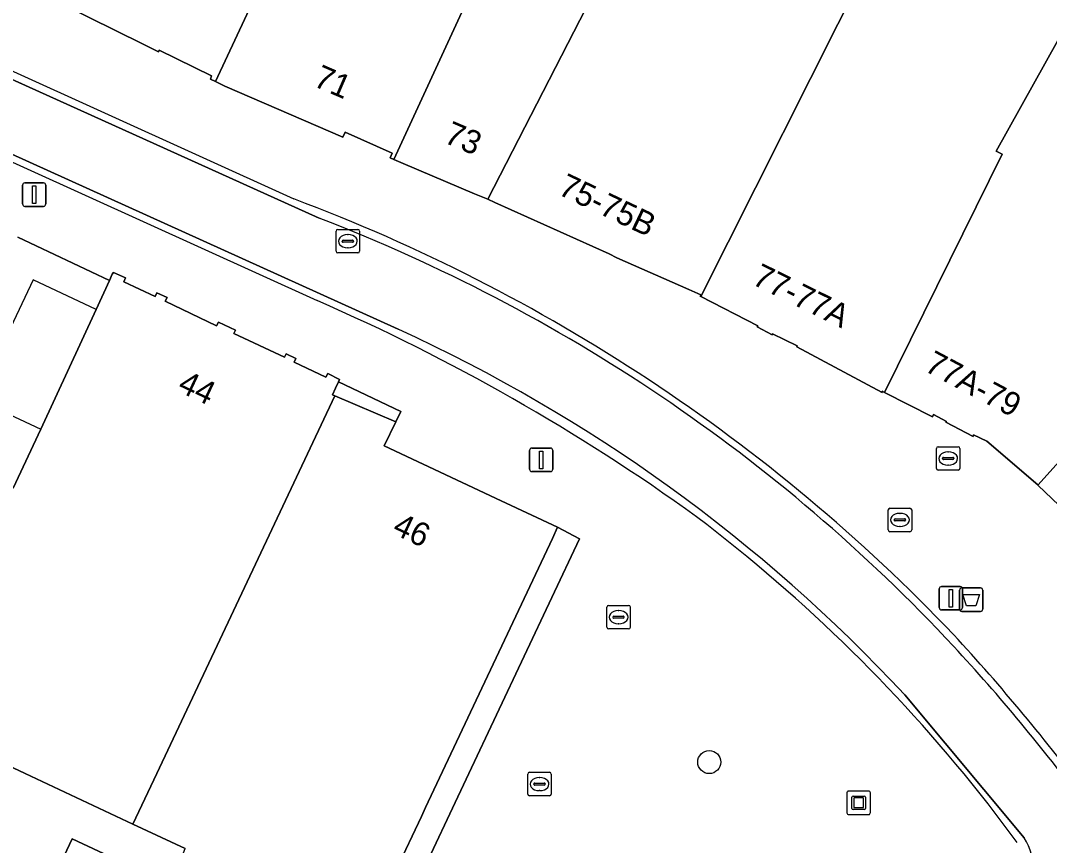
# Model space of a CAD drawing. Extents: x 161087 to 161926, y 382572 to 383873.
# Drawn here: x 161594.05 to 161637.83, y 382996.94 to 383032.06 of the extents above; entities that cross this region are included whole.
import ezdxf

# ---------------------------------------------------------------- set-up
doc = ezdxf.new("R2010")
doc.units = 0
for name, color, linetype in [('IMGEO_Afvalbak', 7, 'Continuous'), ('IMGEO_Boom', 7, 'Continuous'), ('IMGEO_Brandkraan', 7, 'Continuous'), ('IMGEO_Erf', 7, 'Continuous'), ('IMGEO_Kolk', 7, 'Continuous'), ('IMGEO_Kunstobject', 7, 'Continuous'), ('IMGEO_Lichtmast', 7, 'Continuous'), ('IMGEO_Lijnafwatering', 7, 'Continuous'), ('IMGEO_Pand', 7, 'Continuous'), ('IMGEO_Pand_nummerreeks', 7, 'Continuous'), ('IMGEO_Pand_overbouw', 7, 'Continuous'), ('IMGEO_Rioolput', 7, 'Continuous'), ('IMGEO_Voetgangersgebied_gesloten', 7, 'Continuous'), ('IMGEO_Voetgangersgebied_open', 7, 'Continuous')]:
    doc.layers.add(name, color=color, linetype=linetype)

msp = doc.modelspace()

# ---------------------------------------------------------------- linework, layer by layer
at = {"layer": 'IMGEO_Afvalbak'}
for p, q in [((161634.008, 383007.005), (161634.008, 383007.805)), ((161634.008, 383007.805), (161634.008, 383007.005)), ((161634.108, 383007.905), (161634.898, 383007.905)), ((161634.898, 383007.905), (161634.108, 383007.905)), ((161634.998, 383007.805), (161634.998, 383007.005)), ((161634.998, 383007.005), (161634.998, 383007.805)), ((161634.898, 383006.905), (161634.108, 383006.905)), ((161634.108, 383006.905), (161634.898, 383006.905))]:
    msp.add_line(p, q, dxfattribs=at)
msp.add_lwpolyline([(161634.151, 383007.619), (161634.855, 383007.619), (161634.706, 383007.149), (161634.3, 383007.149), (161634.151, 383007.619)], dxfattribs=at)
for centre, start, end in [((161634.108, 383007.805), 90, 180), ((161634.108, 383007.805), 90, 180), ((161634.898, 383007.805), 0, 90), ((161634.898, 383007.805), 360, 90), ((161634.108, 383007.005), 180, 270), ((161634.108, 383007.005), 180, 270), ((161634.898, 383007.005), 270, 0), ((161634.898, 383007.005), 270, 0)]:
    msp.add_arc(centre, 0.1, start, end, dxfattribs=at)
at = {"layer": 'IMGEO_Boom'}
msp.add_circle((161623.355, 383000.49), 0.489, dxfattribs=at)
at = {"layer": 'IMGEO_Brandkraan'}
for p, q in [((161633.025, 383012.991), (161633.025, 383013.843)), ((161633.1, 383013.917), (161633.952, 383013.917)), ((161633.513, 383013.697), (161633.538, 383013.697)), ((161634.026, 383013.843), (161634.026, 383012.991)), ((161633.284, 383013.411), (161633.284, 383013.423)), ((161633.722, 383013.374), (161633.324, 383013.374)), ((161633.327, 383013.46), (161633.725, 383013.46)), ((161633.768, 383013.423), (161633.768, 383013.411)), ((161633.952, 383012.917), (161633.1, 383012.917)), ((161633.536, 383013.137), (161633.511, 383013.137))]:
    msp.add_line(p, q, dxfattribs=at)
for points in [[(161633.025, 383012.991), (161633.025, 383013.843)], [(161633.1, 383013.917), (161633.952, 383013.917)], [(161634.026, 383013.843), (161634.026, 383012.991)], [(161633.952, 383012.917), (161633.1, 383012.917)]]:
    msp.add_lwpolyline(points, dxfattribs=at)
for centre, radius, start, end in [((161633.102, 383013.841), 0.0765, 91.552, 178.448), ((161633.102, 383013.841), 0.0765, 91.552, 178.448), ((161633.95, 383013.841), 0.0765, 1.552, 88.448), ((161633.95, 383013.841), 0.0765, 1.552, 88.448), ((161633.324, 383013.42), 0.0403, 85.8775, 175.7526), ((161633.321, 383013.41), 0.0366, 178.938, 274.7102), ((161633.725, 383013.417), 0.043, 264.8664, 352.4533), ((161633.729, 383013.422), 0.0386, 1.7309, 96.639), ((161633.102, 383012.993), 0.0765, 181.552, 268.448), ((161633.102, 383012.993), 0.0765, 181.552, 268.448), ((161633.95, 383012.993), 0.0765, 271.552, 358.448), ((161633.95, 383012.993), 0.0765, 271.552, 358.448)]:
    msp.add_arc(centre, radius, start, end, dxfattribs=at)
for centre, major_axis, ratio, start_param, end_param in [((161633.512, 383013.417), (-0.387, 0.002), 0.722429, 4.712389, 7.853982), ((161633.537, 383013.417), (-0.39, 0.002), 0.717154, 1.570796, 4.712389)]:
    msp.add_ellipse(centre, major_axis=major_axis, ratio=ratio, start_param=start_param, end_param=end_param, dxfattribs=at)
at = {"layer": 'IMGEO_Erf'}
for points in [[(161593.731, 383012.151), (161594.908, 383014.656), (161597.271, 383019.756), (161597.828, 383020.995), (161593.938, 383022.832)], [(161591.004, 382988.414), (161594.11, 382983.821), (161595.775, 382981.359), (161598.547, 382977.195), (161598.13, 382976.907), (161597.827, 382977.334), (161596.207, 382976.223), (161597.056, 382974.958), (161596.885, 382974.069), (161604.416, 382979.02), (161603.453, 382980.439), (161603.102, 382980.202), (161600.333, 382984.347), (161597.712, 382988.242), (161597.148, 382989.08), (161594.387, 382993.284), (161596.24, 382997.228), (161599.604, 382995.647), (161599.144, 382994.669), (161600.06, 382994.238), (161601.047, 382996.806), (161598.828, 382997.849), (161594.251, 383000), (161589.147, 383002.399)]]:
    msp.add_lwpolyline(points, dxfattribs=at)
at = {"layer": 'IMGEO_Kolk'}
for p, q in [((161619.072, 383007.159), (161619.924, 383007.159)), ((161618.997, 383006.233), (161618.997, 383007.085)), ((161619.299, 383006.702), (161619.697, 383006.702)), ((161619.485, 383006.939), (161619.51, 383006.939)), ((161619.998, 383007.085), (161619.998, 383006.233)), ((161619.256, 383006.653), (161619.256, 383006.665)), ((161619.694, 383006.616), (161619.296, 383006.616)), ((161619.508, 383006.379), (161619.483, 383006.379)), ((161619.74, 383006.665), (161619.74, 383006.653)), ((161619.924, 383006.159), (161619.072, 383006.159)), ((161615.634, 382999.13), (161615.634, 382999.982)), ((161615.709, 383000.056), (161616.561, 383000.056)), ((161616.122, 382999.836), (161616.147, 382999.836)), ((161616.635, 382999.982), (161616.635, 382999.13)), ((161615.893, 382999.55), (161615.893, 382999.562)), ((161616.331, 382999.513), (161615.933, 382999.513)), ((161615.936, 382999.599), (161616.334, 382999.599)), ((161616.145, 382999.276), (161616.12, 382999.276)), ((161616.377, 382999.562), (161616.377, 382999.55)), ((161616.561, 382999.056), (161615.709, 382999.056))]:
    msp.add_line(p, q, dxfattribs=at)
for points in [[(161619.072, 383007.159), (161619.924, 383007.159)], [(161618.997, 383006.233), (161618.997, 383007.085)], [(161619.998, 383007.085), (161619.998, 383006.233)], [(161619.924, 383006.159), (161619.072, 383006.159)], [(161615.634, 382999.13), (161615.634, 382999.982)], [(161615.709, 383000.056), (161616.561, 383000.056)], [(161616.635, 382999.982), (161616.635, 382999.13)], [(161616.561, 382999.056), (161615.709, 382999.056)]]:
    msp.add_lwpolyline(points, dxfattribs=at)
for centre, radius, start, end in [((161619.074, 383007.083), 0.0765, 91.552, 178.448), ((161619.074, 383007.083), 0.0765, 91.552, 178.448), ((161619.922, 383007.083), 0.0765, 1.552, 88.448), ((161619.922, 383007.083), 0.0765, 1.552, 88.448), ((161619.296, 383006.662), 0.0403, 85.8775, 175.7526), ((161619.701, 383006.664), 0.0386, 1.7309, 96.639), ((161619.293, 383006.652), 0.0366, 178.938, 274.7102), ((161619.697, 383006.659), 0.043, 264.8664, 352.4533), ((161619.074, 383006.235), 0.0765, 181.552, 268.448), ((161619.074, 383006.235), 0.0765, 181.552, 268.448), ((161619.922, 383006.235), 0.0765, 271.552, 358.448), ((161619.922, 383006.235), 0.0765, 271.552, 358.448), ((161615.711, 382999.98), 0.0765, 91.552, 178.448), ((161615.711, 382999.98), 0.0765, 91.552, 178.448), ((161616.559, 382999.98), 0.0765, 1.552, 88.448), ((161616.559, 382999.98), 0.0765, 1.552, 88.448), ((161615.933, 382999.559), 0.0403, 85.8775, 175.7526), ((161615.93, 382999.549), 0.0366, 178.938, 274.7102), ((161616.334, 382999.556), 0.043, 264.8664, 352.4533), ((161616.338, 382999.561), 0.0386, 1.7309, 96.639), ((161615.711, 382999.132), 0.0765, 181.552, 268.448), ((161615.711, 382999.132), 0.0765, 181.552, 268.448), ((161616.559, 382999.132), 0.0765, 271.552, 358.448), ((161616.559, 382999.132), 0.0765, 271.552, 358.448)]:
    msp.add_arc(centre, radius, start, end, dxfattribs=at)
for centre, major_axis, ratio, start_param, end_param in [((161619.484, 383006.659), (-0.387, 0.002), 0.722429, 4.712389, 7.853982), ((161619.509, 383006.659), (-0.39, 0.002), 0.717154, 1.570796, 4.712389), ((161616.121, 382999.556), (-0.387, 0.002), 0.722429, 4.712389, 7.853982), ((161616.146, 382999.556), (-0.39, 0.002), 0.717154, 1.570796, 4.712389)]:
    msp.add_ellipse(centre, major_axis=major_axis, ratio=ratio, start_param=start_param, end_param=end_param, dxfattribs=at)
at = {"layer": 'IMGEO_Kunstobject'}
for p, q in [((161630.13, 382999.257), (161629.289, 382999.257)), ((161630.13, 382999.257), (161629.289, 382999.257)), ((161629.214, 382999.173), (161629.214, 382998.332)), ((161629.214, 382999.173), (161629.214, 382998.332)), ((161629.428, 382998.521), (161629.428, 382998.995)), ((161629.478, 382999.045), (161629.952, 382999.045)), ((161629.508, 382998.945), (161629.508, 382998.571)), ((161629.902, 382998.965), (161629.528, 382998.965)), ((161629.922, 382998.571), (161629.922, 382998.945)), ((161630.002, 382998.995), (161630.002, 382998.521)), ((161630.214, 382998.341), (161630.214, 382999.182)), ((161630.214, 382998.341), (161630.214, 382999.182)), ((161629.952, 382998.471), (161629.478, 382998.471)), ((161629.528, 382998.551), (161629.902, 382998.551)), ((161629.298, 382998.257), (161630.139, 382998.257)), ((161629.298, 382998.257), (161630.139, 382998.257))]:
    msp.add_line(p, q, dxfattribs=at)
for centre, radius, start, end in [((161629.292, 382999.179), 0.0779, 92.4484, 184.2845), ((161629.292, 382999.179), 0.0779, 92.4484, 184.2845), ((161630.136, 382999.179), 0.0779, 2.4484, 94.2845), ((161630.136, 382999.179), 0.0779, 2.4484, 94.2845), ((161629.478, 382998.995), 0.05, 90, 180), ((161629.528, 382998.945), 0.02, 90, 180), ((161629.902, 382998.945), 0.02, 360, 90), ((161629.952, 382998.995), 0.05, 360, 90), ((161629.478, 382998.521), 0.05, 180, 270), ((161629.528, 382998.571), 0.02, 180, 270), ((161629.902, 382998.571), 0.02, 270, 0), ((161629.952, 382998.521), 0.05, 270, 0), ((161629.292, 382998.335), 0.0779, 182.4484, 274.2845), ((161629.292, 382998.335), 0.0779, 182.4484, 274.2845), ((161630.136, 382998.335), 0.0779, 272.4484, 4.2845), ((161630.136, 382998.335), 0.0779, 272.4484, 4.2845)]:
    msp.add_arc(centre, radius, start, end, dxfattribs=at)
at = {"layer": 'IMGEO_Lichtmast'}
for p, q in [((161594.234, 383025.148), (161595.024, 383025.148)), ((161595.024, 383025.148), (161594.234, 383025.148)), ((161594.134, 383024.248), (161594.134, 383025.048)), ((161594.134, 383025.048), (161594.134, 383024.248)), ((161595.124, 383025.048), (161595.124, 383024.248)), ((161595.124, 383024.248), (161595.124, 383025.048)), ((161595.024, 383024.148), (161594.234, 383024.148)), ((161594.234, 383024.148), (161595.024, 383024.148)), ((161615.708, 383012.956), (161615.708, 383013.756)), ((161615.708, 383013.756), (161615.708, 383012.956)), ((161615.808, 383013.856), (161616.598, 383013.856)), ((161616.598, 383013.856), (161615.808, 383013.856)), ((161616.698, 383013.756), (161616.698, 383012.956)), ((161616.698, 383012.956), (161616.698, 383013.756)), ((161616.598, 383012.856), (161615.808, 383012.856)), ((161615.808, 383012.856), (161616.598, 383012.856)), ((161633.144, 383007.065), (161633.144, 383007.865)), ((161633.144, 383007.865), (161633.144, 383007.065)), ((161633.244, 383007.965), (161634.034, 383007.965)), ((161634.034, 383007.965), (161633.244, 383007.965)), ((161634.134, 383007.865), (161634.134, 383007.065)), ((161634.134, 383007.065), (161634.134, 383007.865)), ((161634.034, 383006.965), (161633.244, 383006.965)), ((161633.244, 383006.965), (161634.034, 383006.965))]:
    msp.add_line(p, q, dxfattribs=at)
for points in [[(161594.554, 383025.023), (161594.704, 383025.023), (161594.704, 383024.273), (161594.554, 383024.273), (161594.554, 383025.023)], [(161616.128, 383013.731), (161616.278, 383013.731), (161616.278, 383012.981), (161616.128, 383012.981), (161616.128, 383013.731)], [(161633.564, 383007.84), (161633.714, 383007.84), (161633.714, 383007.09), (161633.564, 383007.09), (161633.564, 383007.84)]]:
    msp.add_lwpolyline(points, dxfattribs=at)
for centre, start, end in [((161594.234, 383025.048), 90, 180), ((161594.234, 383025.048), 90, 180), ((161595.024, 383025.048), 0, 90), ((161595.024, 383025.048), 360, 90), ((161594.234, 383024.248), 180, 270), ((161594.234, 383024.248), 180, 270), ((161595.024, 383024.248), 270, 0), ((161595.024, 383024.248), 270, 0), ((161615.808, 383013.756), 90, 180), ((161615.808, 383013.756), 90, 180), ((161616.598, 383013.756), 0, 90), ((161616.598, 383013.756), 360, 90), ((161615.808, 383012.956), 180, 270), ((161615.808, 383012.956), 180, 270), ((161616.598, 383012.956), 270, 0), ((161616.598, 383012.956), 270, 0), ((161633.244, 383007.865), 90, 180), ((161633.244, 383007.865), 90, 180), ((161634.034, 383007.865), 0, 90), ((161634.034, 383007.865), 360, 90), ((161633.244, 383007.065), 180, 270), ((161633.244, 383007.065), 180, 270), ((161634.034, 383007.065), 270, 0), ((161634.034, 383007.065), 270, 0)]:
    msp.add_arc(centre, 0.1, start, end, dxfattribs=at)
at = {"layer": 'IMGEO_Lijnafwatering'}
for points in [[(161581.487, 383035.465), (161605.679, 383024.464)], [(161579.66, 383032.393), (161606.673, 383020.138)], [(161636.459, 382997.073), (161635.231, 382998.711)]]:
    msp.add_lwpolyline(points, dxfattribs=at)
for centre, radius, start, end in [((161579.171, 382953.81), 75.463, 43.66446, 69.43511), ((161571.511, 382939.689), 87.797, 54.24429, 66.39142), ((161581.513, 382956.576), 68.271, 38.10929, 52.77417), ((161571.231, 382948.219), 85.079, 36.64081, 42.69607)]:
    msp.add_arc(centre, radius, start, end, dxfattribs=at)
at = {"layer": 'IMGEO_Pand'}
for points in [[(161609.552, 383044.883), (161612.126, 383050.38), (161601.631, 383055.682), (161601.562, 383055.545), (161601.496, 383055.415), (161600.583, 383053.609), (161597.301, 383046.734), (161597.716, 383046.532), (161591.935, 383034.677), (161592.352, 383034.469), (161599.235, 383031.065), (161599.919, 383030.727), (161599.954, 383030.799), (161602.176, 383029.7), (161602.133, 383029.567), (161602.34, 383029.465), (161604.506, 383034.095)], [(161633.206, 383038.687), (161633.754, 383038.504), (161637.551, 383045.021), (161638.43, 383047.264), (161637.629, 383047.936), (161628.99, 383052.635), (161627.738, 383050.367), (161624.511, 383044.337), (161624.301, 383043.944), (161619.42, 383035.148), (161613.929, 383024.447), (161614.239, 383024.318), (161619.093, 383022.131), (161619.424, 383021.951), (161622.486, 383020.608), (161622.994, 383020.386), (161622.963, 383020.328), (161622.995, 383020.312), (161629.987, 383034.224), (161630.584, 383033.897)], [(161617.815, 383042.118), (161620.115, 383046.344), (161612.126, 383050.38), (161609.552, 383044.883), (161604.506, 383034.095), (161602.34, 383029.465), (161602.741, 383029.267), (161607.765, 383027.09), (161607.865, 383027.299), (161609.859, 383026.409), (161609.771, 383026.213), (161609.934, 383026.142), (161613.932, 383034.831)], [(161624.301, 383043.944), (161624.511, 383044.337), (161620.236, 383046.567), (161620.115, 383046.344), (161617.815, 383042.118), (161613.932, 383034.831), (161609.934, 383026.142), (161610.333, 383025.969), (161613.36, 383024.684), (161613.929, 383024.447), (161619.42, 383035.148)], [(161638.738, 383032.194), (161640.737, 383034.802), (161635.817, 383037.41), (161633.754, 383038.504), (161633.206, 383038.687), (161630.584, 383033.897), (161629.987, 383034.224), (161622.995, 383020.312), (161625.424, 383019.068), (161625.395, 383019.012), (161626.028, 383018.684), (161626.051, 383018.728), (161627.1, 383018.21), (161627.079, 383018.166), (161630.716, 383016.23), (161630.721, 383016.28), (161630.82, 383016.229), (161635.821, 383026.367), (161635.573, 383026.502)], [(161650.586, 383026.982), (161640.737, 383034.802), (161638.738, 383032.194), (161635.573, 383026.502), (161635.821, 383026.367), (161630.82, 383016.229), (161632.857, 383015.192), (161632.905, 383015.281), (161633.451, 383014.988), (161633.431, 383014.957), (161634.582, 383014.346), (161634.604, 383014.423), (161635.168, 383014.151), (161637.333, 383012.295), (161637.344, 383012.284)], [(161652.566, 383013.472), (161653.573, 383012.57), (161655.544, 383010.618), (161660.02, 383013.453), (161659.478, 383014.001), (161660.559, 383015.174), (161662.454, 383017.231), (161650.586, 383026.982), (161637.344, 383012.284), (161640.329, 383009.433), (161640.254, 383009.369), (161640.52, 383009.135), (161640.87, 383009.533), (161641.884, 383008.642), (161641.505, 383008.226), (161641.789, 383008), (161641.889, 383008.073), (161645.131, 383005.176), (161645.784, 383005.848), (161649.211, 383009.688), (161649.986, 383009.76), (161650.897, 383010.766), (161650.857, 383011.543)]]:
    msp.add_lwpolyline(points, close=True, dxfattribs=at)
for points in [[(161589.147, 383002.399), (161594.251, 383000), (161598.828, 382997.849), (161599.842, 383000), (161607.426, 383016.088), (161607.328, 383016.13), (161607.453, 383016.403), (161607.579, 383016.676), (161607.624, 383016.773), (161607.126, 383017.031), (161607.043, 383016.877), (161605.696, 383017.518), (161605.765, 383017.67), (161605.346, 383017.87), (161605.275, 383017.721), (161603.127, 383018.732), (161603.195, 383018.878), (161602.469, 383019.223), (161602.39, 383019.064), (161600.207, 383020.111), (161600.281, 383020.265), (161599.845, 383020.467), (161599.775, 383020.306), (161598.437, 383020.938), (161598.514, 383021.101), (161597.998, 383021.332), (161597.945, 383021.255), (161597.828, 383020.995), (161597.271, 383019.756), (161594.908, 383014.656), (161593.731, 383012.151)], [(161610.052, 382995.927), (161611.111, 382998.168), (161611.284, 382998.552), (161616.692, 383010.008), (161616.9, 383010.49), (161614.496, 383011.607), (161609.529, 383013.953), (161610.019, 383014.978), (161607.426, 383016.088), (161599.842, 383000), (161598.828, 382997.849), (161601.047, 382996.806)], [(161599.604, 382995.647), (161596.24, 382997.228), (161594.387, 382993.284)]]:
    msp.add_lwpolyline(points, dxfattribs=at)
at = {"layer": 'IMGEO_Pand_overbouw'}
msp.add_lwpolyline([(161597.271, 383019.756), (161594.585, 383021.02), (161592.171, 383015.943), (161594.908, 383014.656)], close=True, dxfattribs=at)
at = {"layer": 'IMGEO_Rioolput'}
for p, q in [((161607.477, 383022.237), (161607.477, 383023.089)), ((161607.552, 383023.163), (161608.404, 383023.163)), ((161607.965, 383022.943), (161607.99, 383022.943)), ((161608.478, 383023.089), (161608.478, 383022.237)), ((161607.736, 383022.657), (161607.736, 383022.669)), ((161608.174, 383022.62), (161607.776, 383022.62)), ((161607.779, 383022.706), (161608.177, 383022.706)), ((161608.22, 383022.669), (161608.22, 383022.657)), ((161608.404, 383022.163), (161607.552, 383022.163)), ((161607.988, 383022.383), (161607.963, 383022.383)), ((161630.972, 383010.373), (161630.972, 383011.225)), ((161631.047, 383011.299), (161631.899, 383011.299)), ((161631.46, 383011.079), (161631.485, 383011.079)), ((161631.973, 383011.225), (161631.973, 383010.373)), ((161631.231, 383010.793), (161631.231, 383010.805)), ((161631.669, 383010.756), (161631.271, 383010.756)), ((161631.274, 383010.842), (161631.672, 383010.842)), ((161631.715, 383010.805), (161631.715, 383010.793)), ((161631.899, 383010.299), (161631.047, 383010.299)), ((161631.483, 383010.519), (161631.458, 383010.519))]:
    msp.add_line(p, q, dxfattribs=at)
for points in [[(161607.477, 383022.237), (161607.477, 383023.089)], [(161607.552, 383023.163), (161608.404, 383023.163)], [(161608.478, 383023.089), (161608.478, 383022.237)], [(161608.404, 383022.163), (161607.552, 383022.163)], [(161630.972, 383010.373), (161630.972, 383011.225)], [(161631.047, 383011.299), (161631.899, 383011.299)], [(161631.973, 383011.225), (161631.973, 383010.373)], [(161631.899, 383010.299), (161631.047, 383010.299)]]:
    msp.add_lwpolyline(points, dxfattribs=at)
for centre, radius, start, end in [((161607.554, 383023.087), 0.0765, 91.552, 178.448), ((161607.554, 383023.087), 0.0765, 91.552, 178.448), ((161608.402, 383023.087), 0.0765, 1.552, 88.448), ((161608.402, 383023.087), 0.0765, 1.552, 88.448), ((161607.776, 383022.666), 0.0403, 85.8775, 175.7526), ((161607.773, 383022.656), 0.0366, 178.938, 274.7102), ((161608.177, 383022.663), 0.043, 264.8664, 352.4533), ((161608.181, 383022.668), 0.0386, 1.7309, 96.639), ((161607.554, 383022.239), 0.0765, 181.552, 268.448), ((161607.554, 383022.239), 0.0765, 181.552, 268.448), ((161608.402, 383022.239), 0.0765, 271.552, 358.448), ((161608.402, 383022.239), 0.0765, 271.552, 358.448), ((161631.049, 383011.223), 0.0765, 91.552, 178.448), ((161631.049, 383011.223), 0.0765, 91.552, 178.448), ((161631.897, 383011.223), 0.0765, 1.552, 88.448), ((161631.897, 383011.223), 0.0765, 1.552, 88.448), ((161631.271, 383010.802), 0.0403, 85.8775, 175.7526), ((161631.268, 383010.792), 0.0366, 178.938, 274.7102), ((161631.672, 383010.799), 0.043, 264.8664, 352.4533), ((161631.676, 383010.804), 0.0386, 1.7309, 96.639), ((161631.049, 383010.375), 0.0765, 181.552, 268.448), ((161631.049, 383010.375), 0.0765, 181.552, 268.448), ((161631.897, 383010.375), 0.0765, 271.552, 358.448), ((161631.897, 383010.375), 0.0765, 271.552, 358.448)]:
    msp.add_arc(centre, radius, start, end, dxfattribs=at)
for centre, major_axis, ratio, start_param, end_param in [((161607.964, 383022.663), (-0.387, 0.002), 0.722429, 4.712389, 7.853982), ((161607.989, 383022.663), (-0.39, 0.002), 0.717154, 1.570796, 4.712389), ((161631.459, 383010.799), (-0.387, 0.002), 0.722429, 4.712389, 7.853982), ((161631.484, 383010.799), (-0.39, 0.002), 0.717154, 1.570796, 4.712389)]:
    msp.add_ellipse(centre, major_axis=major_axis, ratio=ratio, start_param=start_param, end_param=end_param, dxfattribs=at)
at = {"layer": 'IMGEO_Voetgangersgebied_gesloten'}
for points in [[(161492.002, 383082.168), (161528.822, 383060.639), (161530.386, 383059.686), (161562.264, 383041.226), (161568.118, 383038.081), (161573.744, 383035.403), (161610.121, 383018.913)], [(161606.751, 383023.646), (161581.31, 383035.152), (161574.303, 383038.328)], [(161631.68, 383003.35), (161636.754, 382997.262)]]:
    msp.add_lwpolyline(points, dxfattribs=at)
for centre, radius, start, end in [((161580.738, 382955.994), 72.481, 42.98401, 68.96781), ((161581.718, 382956.853), 68.251, 42.94267, 65.40784), ((161577.584, 382953.191), 76.699, 36.46871, 42.90917), ((161635.184, 382996.144), 1.927, 302.468, 35.4668)]:
    msp.add_arc(centre, radius, start, end, dxfattribs=at)
at = {"layer": 'IMGEO_Voetgangersgebied_open'}
for points in [[(161610.121, 383018.913), (161573.744, 383035.403), (161568.118, 383038.081), (161562.264, 383041.226), (161530.386, 383059.686), (161528.822, 383060.639), (161492.002, 383082.168)], [(161574.303, 383038.328), (161581.31, 383035.152), (161606.751, 383023.646)], [(161640.329, 383009.433), (161637.344, 383012.284), (161637.333, 383012.295), (161635.168, 383014.151), (161634.604, 383014.423), (161634.582, 383014.346), (161633.431, 383014.957), (161633.451, 383014.988), (161632.905, 383015.281), (161632.857, 383015.192), (161630.82, 383016.229), (161630.721, 383016.28), (161630.716, 383016.23), (161627.079, 383018.166), (161627.1, 383018.21), (161626.051, 383018.728), (161626.028, 383018.684), (161625.395, 383019.012), (161625.424, 383019.068), (161622.995, 383020.312), (161622.963, 383020.328), (161622.994, 383020.386), (161622.486, 383020.608), (161619.424, 383021.951), (161619.093, 383022.131), (161614.239, 383024.318), (161613.929, 383024.447), (161613.36, 383024.684), (161610.333, 383025.969), (161609.934, 383026.142), (161609.771, 383026.213), (161609.859, 383026.409), (161607.865, 383027.299), (161607.765, 383027.09), (161602.741, 383029.267), (161602.34, 383029.465), (161602.133, 383029.567), (161602.176, 383029.7), (161599.954, 383030.799), (161599.919, 383030.727), (161599.235, 383031.065), (161592.352, 383034.469)], [(161593.938, 383022.832), (161597.828, 383020.995), (161597.945, 383021.255), (161597.998, 383021.332), (161598.514, 383021.101), (161598.437, 383020.938), (161599.775, 383020.306), (161599.845, 383020.467), (161600.281, 383020.265), (161600.207, 383020.111), (161602.39, 383019.064), (161602.469, 383019.223), (161603.195, 383018.878), (161603.127, 383018.732), (161605.275, 383017.721), (161605.346, 383017.87), (161605.765, 383017.67), (161605.696, 383017.518), (161607.043, 383016.877), (161607.126, 383017.031), (161607.624, 383016.773), (161607.579, 383016.676), (161610.232, 383015.418), (161610.019, 383014.978), (161609.529, 383013.953), (161614.496, 383011.607), (161616.9, 383010.49), (161617.832, 383009.996), (161613.127, 383000), (161610.818, 382995.094)], [(161636.754, 382997.262), (161631.68, 383003.35)]]:
    msp.add_lwpolyline(points, dxfattribs=at)
for points in [[(161607.579, 383016.676), (161607.453, 383016.403), (161607.328, 383016.13), (161607.426, 383016.088), (161610.019, 383014.978), (161610.232, 383015.418)], [(161617.832, 383009.996), (161616.9, 383010.49), (161616.692, 383010.008), (161611.284, 382998.552), (161611.111, 382998.168), (161610.052, 382995.927), (161610.225, 382995.855), (161609.762, 382994.974), (161610.494, 382993.892), (161610.98, 382993.206), (161611.542, 382992.377), (161611.428, 382992.314), (161613.548, 382989.184), (161614.415, 382989.772), (161610.818, 382995.094), (161613.127, 383000)]]:
    msp.add_lwpolyline(points, close=True, dxfattribs=at)
for centre, radius, start, end in [((161580.738, 382955.994), 72.481, 42.98401, 68.96781), ((161581.718, 382956.853), 68.251, 42.94267, 65.40784), ((161577.584, 382953.191), 76.699, 36.46871, 42.90917), ((161635.184, 382996.144), 1.927, 302.468, 35.4668)]:
    msp.add_arc(centre, radius, start, end, dxfattribs=at)

# ---------------------------------------------------------------- texts
at = {"layer": 'IMGEO_Pand_nummerreeks'}
for s, rotation, p in [('71', 336.5718, (161606.462, 383029.29)), ('73', 336.9957, (161612.018, 383026.883)), ('75-75B', 334.5893, (161616.873, 383024.681)), ('77-77A', 333.7184, (161625.128, 383020.856)), ('77A-79', 332.0397, (161632.465, 383017.168)), ('44', 334.7555, (161600.685, 383016.3)), ('46', 334.8242, (161609.822, 383010.238))]:
    msp.add_text(s, height=1, rotation=rotation, dxfattribs=at).set_placement(p)

doc.saveas('drawing.dxf')
